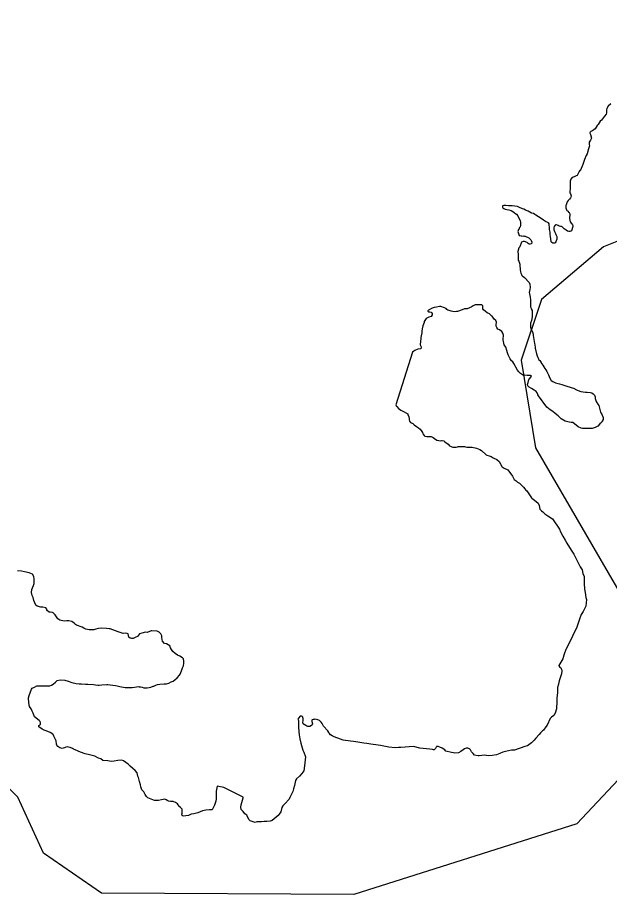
# Model space of a CAD drawing. Extents: x 347059 to 352153, y 6073752 to 6078601.
# Drawn here: x 350859.65 to 350870.32, y 6077290.08 to 6077305.88 of the extents above; entities that cross this region are included whole.
import ezdxf

# ---------------------------------------------------------------- set-up
doc = ezdxf.new("R2010")
doc.units = 0
doc.layers.add('Level 63', color=7, linetype='Continuous')

msp = doc.modelspace()

# ---------------------------------------------------------------- linework, layer by layer
at = {"layer": 'Level 63'}
for points in [[(350870.576, 6077292.247), (350869.737, 6077291.351), (350865.713, 6077290.079), (350861.169, 6077290.1), (350860.122, 6077290.822), (350859.657, 6077291.835), (350858.526, 6077292.976), (350854.955, 6077294.968), (350852.754, 6077296.652), (350851.646, 6077297.972), (350848.304, 6077300.708), (350843.333, 6077302.419), (350842.611, 6077302.827), (350841.071, 6077303.974), (350839.991, 6077305.882)], [(350870.35, 6077304.33), (350870.297, 6077304.286), (350870.278, 6077304.242), (350870.269, 6077304.216), (350870.272, 6077304.178), (350870.272, 6077304.165), (350870.264, 6077304.139), (350870.236, 6077304.104), (350870.177, 6077304.034), (350870.156, 6077304.017), (350870.12, 6077303.956), (350870.103, 6077303.939), (350870.099, 6077303.936), (350870.086, 6077303.908), (350870.066, 6077303.878), (350870.041, 6077303.856)], [(350870.041, 6077303.856), (350870.006, 6077303.836), (350869.987, 6077303.826), (350869.978, 6077303.817), (350869.972, 6077303.804), (350869.971, 6077303.798), (350869.976, 6077303.787), (350869.98, 6077303.776), (350869.997, 6077303.708), (350869.994, 6077303.695), (350869.983, 6077303.673), (350869.955, 6077303.635), (350869.957, 6077303.628), (350869.96, 6077303.593), (350869.961, 6077303.569), (350869.954, 6077303.533), (350869.947, 6077303.514), (350869.922, 6077303.427), (350869.902, 6077303.397), (350869.873, 6077303.321), (350869.87, 6077303.308), (350869.841, 6077303.235), (350869.804, 6077303.134), (350869.791, 6077303.123), (350869.778, 6077303.108), (350869.739, 6077303.034), (350869.721, 6077303.028), (350869.689, 6077303.01), (350869.652, 6077302.997), (350869.627, 6077302.971), (350869.612, 6077302.936), (350869.615, 6077302.929), (350869.613, 6077302.906), (350869.614, 6077302.892), (350869.615, 6077302.8), (350869.612, 6077302.784), (350869.607, 6077302.76), (350869.611, 6077302.743), (350869.611, 6077302.726), (350869.62, 6077302.704), (350869.633, 6077302.671), (350869.628, 6077302.645), (350869.623, 6077302.635), (350869.604, 6077302.612), (350869.578, 6077302.586), (350869.563, 6077302.559), (350869.541, 6077302.509), (350869.539, 6077302.495), (350869.537, 6077302.482), (350869.538, 6077302.472), (350869.537, 6077302.452), (350869.547, 6077302.419)], [(350872.56, 6077302.686), (350870.215, 6077301.75), (350869.096, 6077300.799), (350868.732, 6077299.707), (350868.99, 6077298.129), (350870.9, 6077294.844)], [(350869.375, 6077301.899), (350869.372, 6077301.886), (350869.363, 6077301.857), (350869.356, 6077301.838), (350869.346, 6077301.823), (350869.335, 6077301.818), (350869.303, 6077301.817), (350869.285, 6077301.827), (350869.274, 6077301.84), (350869.261, 6077301.942), (350869.252, 6077301.964), (350869.252, 6077302.014), (350869.245, 6077302.063), (350869.242, 6077302.081), (350869.238, 6077302.163), (350869.222, 6077302.184), (350869.172, 6077302.207), (350869.136, 6077302.231), (350869.091, 6077302.263), (350868.997, 6077302.319), (350868.976, 6077302.333), (350868.952, 6077302.348), (350868.916, 6077302.359), (350868.885, 6077302.375), (350868.855, 6077302.394), (350868.811, 6077302.413), (350868.777, 6077302.43), (350868.758, 6077302.437), (350868.689, 6077302.467), (350868.667, 6077302.475), (350868.618, 6077302.485), (350868.568, 6077302.491), (350868.533, 6077302.491), (350868.505, 6077302.489), (350868.453, 6077302.497), (350868.445, 6077302.495), (350868.421, 6077302.492), (350868.396, 6077302.487), (350868.393, 6077302.474), (350868.395, 6077302.467), (350868.399, 6077302.452), (350868.417, 6077302.442), (350868.445, 6077302.43), (350868.472, 6077302.424), (350868.51, 6077302.414), (350868.549, 6077302.403), (350868.584, 6077302.389), (350868.607, 6077302.371), (350868.619, 6077302.359), (350868.645, 6077302.337), (350868.67, 6077302.308)], [(350869.547, 6077302.419), (350869.555, 6077302.407), (350869.567, 6077302.399), (350869.576, 6077302.39), (350869.587, 6077302.377), (350869.594, 6077302.366), (350869.603, 6077302.357), (350869.607, 6077302.343), (350869.609, 6077302.322), (350869.604, 6077302.279), (350869.603, 6077302.259), (350869.612, 6077302.203), (350869.618, 6077302.195), (350869.631, 6077302.178), (350869.642, 6077302.166), (350869.655, 6077302.146), (350869.662, 6077302.132), (350869.664, 6077302.121), (350869.662, 6077302.114), (350869.637, 6077302.041), (350869.625, 6077302.03), (350869.611, 6077302.029), (350869.593, 6077302.026), (350869.566, 6077302.031), (350869.54, 6077302.05), (350869.522, 6077302.063), (350869.504, 6077302.077), (350869.469, 6077302.108), (350869.457, 6077302.114), (350869.441, 6077302.117), (350869.417, 6077302.121), (350869.396, 6077302.132), (350869.371, 6077302.144), (350869.358, 6077302.147), (350869.342, 6077302.14), (350869.324, 6077302.119), (350869.32, 6077302.093), (350869.323, 6077302.059), (350869.326, 6077302.044), (350869.333, 6077302.026), (350869.341, 6077302.014), (350869.344, 6077302), (350869.349, 6077301.989), (350869.357, 6077301.973), (350869.364, 6077301.959), (350869.373, 6077301.936), (350869.372, 6077301.933), (350869.374, 6077301.912), (350869.375, 6077301.899)], [(350868.67, 6077302.308), (350868.713, 6077302.218), (350868.722, 6077302.196), (350868.72, 6077302.172), (350868.72, 6077302.135), (350868.712, 6077302.113), (350868.703, 6077302.101), (350868.702, 6077302.098), (350868.688, 6077302.063), (350868.681, 6077302.061), (350868.674, 6077302.028), (350868.677, 6077302.011), (350868.687, 6077301.975), (350868.697, 6077301.956), (350868.732, 6077301.946), (350868.733, 6077301.949), (350868.746, 6077301.947), (350868.773, 6077301.945), (350868.784, 6077301.946), (350868.79, 6077301.945), (350868.797, 6077301.943), (350868.803, 6077301.942), (350868.825, 6077301.931), (350868.844, 6077301.924), (350868.869, 6077301.912), (350868.881, 6077301.903), (350868.906, 6077301.875), (350868.911, 6077301.867), (350868.924, 6077301.833), (350868.92, 6077301.811), (350868.915, 6077301.805), (350868.892, 6077301.796), (350868.876, 6077301.799), (350868.855, 6077301.813), (350868.838, 6077301.83), (350868.791, 6077301.849), (350868.767, 6077301.847), (350868.739, 6077301.832), (350868.705, 6077301.751), (350868.688, 6077301.73), (350868.672, 6077301.669), (350868.671, 6077301.649), (350868.676, 6077301.638), (350868.678, 6077301.583), (350868.68, 6077301.541), (350868.68, 6077301.511), (350868.687, 6077301.493), (350868.705, 6077301.435), (350868.71, 6077301.424), (350868.713, 6077301.334)], [(350868.713, 6077301.334), (350868.719, 6077301.299), (350868.724, 6077301.275), (350868.735, 6077301.249), (350868.746, 6077301.233), (350868.758, 6077301.224), (350868.77, 6077301.215), (350868.794, 6077301.2), (350868.874, 6077301.109), (350868.885, 6077301.077), (350868.893, 6077301.017), (350868.89, 6077300.984), (350868.878, 6077300.929), (350868.88, 6077300.905), (350868.888, 6077300.876), (350868.895, 6077300.844), (350868.899, 6077300.796), (350868.897, 6077300.708), (350868.9, 6077300.667), (350868.904, 6077300.655), (350868.913, 6077300.633), (350868.927, 6077300.603), (350868.929, 6077300.559), (350868.931, 6077300.507), (350868.932, 6077300.49), (350868.917, 6077300.422), (350868.898, 6077300.375), (350868.898, 6077300.347), (350868.9, 6077300.303), (350868.912, 6077300.263), (350868.925, 6077300.24), (350868.934, 6077300.218), (350868.946, 6077300.178), (350868.948, 6077300.158), (350868.947, 6077300.151), (350868.969, 6077300.008), (350868.978, 6077299.985), (350868.981, 6077299.937), (350868.986, 6077299.922), (350869.009, 6077299.822), (350869.013, 6077299.805), (350869.022, 6077299.783), (350869.033, 6077299.754), (350869.045, 6077299.731), (350869.052, 6077299.716), (350869.066, 6077299.7), (350869.085, 6077299.676), (350869.089, 6077299.665), (350869.106, 6077299.644), (350869.121, 6077299.618), (350869.142, 6077299.587), (350869.16, 6077299.559)], [(350868.402, 6077300.193), (350868.385, 6077300.227), (350868.343, 6077300.252), (350868.312, 6077300.268), (350868.293, 6077300.295), (350868.284, 6077300.318), (350868.284, 6077300.345), (350868.286, 6077300.392), (350868.275, 6077300.421), (350868.246, 6077300.447), (350868.22, 6077300.483), (350868.206, 6077300.499), (350868.197, 6077300.508), (350868.163, 6077300.541), (350868.119, 6077300.561), (350868.09, 6077300.587), (350868.052, 6077300.617), (350868.042, 6077300.633), (350868.038, 6077300.644), (350868.039, 6077300.688), (350868.021, 6077300.702), (350867.961, 6077300.703), (350867.903, 6077300.705), (350867.868, 6077300.688), (350867.83, 6077300.664), (350867.8, 6077300.653), (350867.759, 6077300.634), (350867.713, 6077300.63), (350867.67, 6077300.617), (350867.584, 6077300.583), (350867.567, 6077300.583), (350867.529, 6077300.581), (350867.472, 6077300.588), (350867.45, 6077300.596), (350867.431, 6077300.6), (350867.412, 6077300.61), (350867.393, 6077300.62), (350867.377, 6077300.637), (350867.349, 6077300.653), (350867.285, 6077300.675), (350867.258, 6077300.674), (350867.205, 6077300.664), (350867.162, 6077300.656), (350867.129, 6077300.645), (350867.063, 6077300.607), (350867.047, 6077300.596), (350867.05, 6077300.589), (350867.061, 6077300.58), (350867.088, 6077300.578), (350867.11, 6077300.57), (350867.126, 6077300.547), (350867.128, 6077300.523), (350867.109, 6077300.496), (350867.069, 6077300.484), (350867.019, 6077300.459), (350866.984, 6077300.405), (350866.981, 6077300.388), (350866.958, 6077300.325), (350866.946, 6077300.27), (350866.941, 6077300.23), (350866.939, 6077300.203), (350866.93, 6077300.144), (350866.924, 6077300.114), (350866.925, 6077300.101), (350866.91, 6077299.992), (350866.911, 6077299.985), (350866.931, 6077299.947), (350866.921, 6077299.915), (350866.872, 6077299.907), (350866.818, 6077299.88), (350866.798, 6077299.867), (350866.771, 6077299.851)], [(350869.633, 6077298.587), (350869.6, 6077298.59), (350869.57, 6077298.596), (350869.525, 6077298.608), (350869.455, 6077298.652), (350869.401, 6077298.704), (350869.346, 6077298.749), (350869.305, 6077298.784), (350869.256, 6077298.813), (350869.195, 6077298.863), (350869.042, 6077299.066), (350869.032, 6077299.085), (350869.033, 6077299.088), (350869.022, 6077299.118), (350869.002, 6077299.141), (350868.963, 6077299.166), (350868.915, 6077299.196), (350868.876, 6077299.224), (350868.85, 6077299.246), (350868.844, 6077299.268), (350868.855, 6077299.306), (350868.87, 6077299.361), (350868.874, 6077299.364), (350868.914, 6077299.41), (350868.916, 6077299.42), (350868.91, 6077299.424), (350868.908, 6077299.428), (350868.901, 6077299.429), (350868.871, 6077299.429), (350868.84, 6077299.431), (350868.8, 6077299.436), (350868.775, 6077299.434), (350868.757, 6077299.444), (350868.736, 6077299.455), (350868.721, 6077299.468), (350868.69, 6077299.498), (350868.668, 6077299.526), (350868.601, 6077299.645), (350868.579, 6077299.676), (350868.557, 6077299.698), (350868.533, 6077299.729), (350868.516, 6077299.767), (350868.5, 6077299.804), (350868.483, 6077299.837), (350868.471, 6077299.881), (350868.453, 6077299.941), (350868.424, 6077299.985), (350868.409, 6077300.076), (350868.408, 6077300.103), (350868.415, 6077300.14), (350868.416, 6077300.16), (350868.402, 6077300.193)], [(350866.771, 6077299.851), (350866.474, 6077298.902)], [(350869.16, 6077299.559), (350869.176, 6077299.532), (350869.193, 6077299.502), (350869.209, 6077299.479), (350869.225, 6077299.445), (350869.247, 6077299.383), (350869.272, 6077299.34), (350869.3, 6077299.324), (350869.325, 6077299.313), (350869.353, 6077299.301), (350869.425, 6077299.283), (350869.464, 6077299.272), (350869.485, 6077299.265), (350869.552, 6077299.238), (350869.691, 6077299.197), (350869.706, 6077299.188), (350869.739, 6077299.168), (350869.759, 6077299.164), (350869.809, 6077299.144), (350869.852, 6077299.135), (350869.889, 6077299.131), (350869.92, 6077299.132), (350869.98, 6077299.124), (350870.006, 6077299.119), (350870.03, 6077299.104), (350870.056, 6077299.079), (350870.063, 6077299.047), (350870.067, 6077299.018), (350870.077, 6077298.98), (350870.083, 6077298.961), (350870.111, 6077298.915), (350870.129, 6077298.888), (350870.164, 6077298.772), (350870.168, 6077298.761), (350870.187, 6077298.734), (350870.194, 6077298.719), (350870.208, 6077298.675), (350870.212, 6077298.64), (350870.191, 6077298.607), (350870.177, 6077298.586), (350870.151, 6077298.561), (350870.115, 6077298.517), (350870.065, 6077298.492), (350870.011, 6077298.476), (350870.001, 6077298.478), (350869.836, 6077298.476), (350869.813, 6077298.481), (350869.757, 6077298.505), (350869.66, 6077298.582), (350869.633, 6077298.587)], [(350866.474, 6077298.902), (350866.481, 6077298.887), (350866.492, 6077298.875), (350866.522, 6077298.839), (350866.54, 6077298.825), (350866.563, 6077298.807), (350866.598, 6077298.79), (350866.687, 6077298.742), (350866.691, 6077298.731), (350866.709, 6077298.686), (350866.714, 6077298.659), (350866.712, 6077298.632), (350866.717, 6077298.607), (350866.737, 6077298.586), (350866.776, 6077298.565), (350866.806, 6077298.542), (350866.848, 6077298.513), (350866.883, 6077298.486), (350866.91, 6077298.467), (350866.939, 6077298.425), (350866.952, 6077298.405), (350866.957, 6077298.38), (350866.985, 6077298.348), (350866.993, 6077298.339), (350867.033, 6077298.332), (350867.057, 6077298.333), (350867.088, 6077298.334), (350867.111, 6077298.333), (350867.148, 6077298.316), (350867.168, 6077298.295), (350867.21, 6077298.266), (350867.282, 6077298.252), (350867.304, 6077298.258), (350867.308, 6077298.26), (350867.338, 6077298.255), (350867.358, 6077298.237), (350867.418, 6077298.195), (350867.442, 6077298.166), (350867.467, 6077298.152), (350867.479, 6077298.145), (350867.498, 6077298.138), (350867.518, 6077298.138), (350867.546, 6077298.139), (350867.56, 6077298.14), (350867.582, 6077298.146), (350867.596, 6077298.15), (350867.634, 6077298.153), (350867.662, 6077298.154), (350867.689, 6077298.152), (350867.709, 6077298.152), (350867.729, 6077298.148), (350867.755, 6077298.143)], [(350867.755, 6077298.143), (350867.779, 6077298.141), (350867.81, 6077298.142), (350867.847, 6077298.138), (350867.925, 6077298.123), (350867.957, 6077298.11), (350867.988, 6077298.097), (350868.019, 6077298.081), (350868.102, 6077298.003), (350868.114, 6077297.995), (350868.156, 6077297.983), (350868.191, 6077297.969), (350868.227, 6077297.949), (350868.292, 6077297.915), (350868.333, 6077297.88), (350868.358, 6077297.838), (350868.363, 6077297.827), (350868.377, 6077297.797), (350868.389, 6077297.785), (350868.428, 6077297.76), (350868.494, 6077297.73), (350868.576, 6077297.619), (350868.581, 6077297.608), (350868.592, 6077297.582), (350868.608, 6077297.558), (350868.644, 6077297.531), (350868.666, 6077297.51), (350868.703, 6077297.489), (350868.746, 6077297.447), (350868.771, 6077297.421), (350868.796, 6077297.392), (350868.818, 6077297.365), (350868.833, 6077297.355), (350868.917, 6077297.229), (350868.924, 6077297.218), (350868.969, 6077297.185), (350869.036, 6077297.128), (350869.055, 6077297.09), (350869.066, 6077297.024), (350869.097, 6077296.994), (350869.123, 6077296.972), (350869.157, 6077296.938), (350869.214, 6077296.9), (350869.296, 6077296.85), (350869.422, 6077296.662), (350869.442, 6077296.614), (350869.485, 6077296.538), (350869.524, 6077296.462), (350869.555, 6077296.413), (350869.631, 6077296.285), (350869.681, 6077296.211), (350869.794, 6077295.981), (350869.831, 6077295.927), (350869.845, 6077295.863)], [(350859.963, 6077295.332), (350859.945, 6077295.379), (350859.935, 6077295.429), (350859.915, 6077295.466), (350859.903, 6077295.523), (350859.914, 6077295.578), (350859.926, 6077295.603), (350859.942, 6077295.647), (350859.954, 6077295.686), (350859.956, 6077295.75), (350859.955, 6077295.76), (350859.949, 6077295.812), (350859.923, 6077295.852), (350859.866, 6077295.873), (350859.778, 6077295.896), (350859.726, 6077295.907), (350859.653, 6077295.914)], [(350869.845, 6077295.863), (350869.868, 6077295.808), (350869.866, 6077295.768), (350869.869, 6077295.682), (350869.875, 6077295.582), (350869.884, 6077295.523), (350869.899, 6077295.428), (350869.909, 6077295.393), (350869.898, 6077295.276), (350869.874, 6077295.226), (350869.848, 6077295.18), (350869.813, 6077295.126), (350869.784, 6077295.04), (350869.731, 6077294.877), (350869.705, 6077294.835), (350869.608, 6077294.63), (350869.545, 6077294.507), (350869.538, 6077294.491), (350869.507, 6077294.409), (350869.501, 6077294.393), (350869.48, 6077294.326), (350869.411, 6077294.207), (350869.41, 6077294.2), (350869.426, 6077294.177), (350869.444, 6077294.163), (350869.459, 6077294.137), (350869.466, 6077294.108), (350869.459, 6077294.055), (350869.418, 6077293.927), (350869.403, 6077293.869), (350869.388, 6077293.811), (350869.386, 6077293.784), (350869.385, 6077293.714), (350869.376, 6077293.62), (350869.375, 6077293.566), (350869.376, 6077293.552), (350869.369, 6077293.438), (350869.366, 6077293.425), (350869.344, 6077293.348), (350869.321, 6077293.302), (350869.281, 6077293.273), (350869.252, 6077293.251), (350869.2, 6077293.128), (350869.176, 6077293.1), (350869.136, 6077293.039), (350869.118, 6077293.03), (350869.079, 6077292.99), (350869.056, 6077292.964), (350868.998, 6077292.893), (350868.963, 6077292.86)], [(350861.989, 6077294.802), (350861.959, 6077294.804), (350861.895, 6077294.79), (350861.855, 6077294.774), (350861.815, 6077294.731), (350861.788, 6077294.716), (350861.739, 6077294.692), (350861.711, 6077294.691), (350861.683, 6077294.7), (350861.659, 6077294.717), (350861.655, 6077294.749), (350861.647, 6077294.774), (350861.631, 6077294.784), (350861.605, 6077294.786), (350861.56, 6077294.784), (350861.467, 6077294.813), (350861.325, 6077294.865), (350861.305, 6077294.869), (350861.255, 6077294.875), (350861.171, 6077294.878), (350861.115, 6077294.872), (350861.068, 6077294.86), (350861.029, 6077294.851), (350861.004, 6077294.846), (350860.944, 6077294.851), (350860.888, 6077294.862), (350860.851, 6077294.88), (350860.82, 6077294.896), (350860.718, 6077294.933), (350860.701, 6077294.946), (350860.672, 6077294.969), (350860.63, 6077294.997), (350860.581, 6077295.01), (350860.541, 6077295.012), (350860.492, 6077295.004), (350860.418, 6077295.025), (350860.381, 6077295.046), (350860.354, 6077295.082), (350860.334, 6077295.117), (350860.298, 6077295.157), (350860.285, 6077295.16), (350860.245, 6077295.165), (350860.226, 6077295.169), (350860.193, 6077295.192), (350860.185, 6077295.207), (350860.182, 6077295.221), (350860.162, 6077295.242), (350860.108, 6077295.256), (350860.074, 6077295.259), (350860.009, 6077295.275), (350859.985, 6077295.29), (350859.963, 6077295.332)], [(350861.841, 6077293.825), (350861.847, 6077293.823), (350861.87, 6077293.819), (350861.899, 6077293.813), (350861.928, 6077293.804), (350861.972, 6077293.803), (350861.989, 6077293.802), (350862.028, 6077293.808), (350862.057, 6077293.816), (350862.097, 6077293.832), (350862.112, 6077293.836), (350862.146, 6077293.853), (350862.175, 6077293.861), (350862.217, 6077293.869), (350862.297, 6077293.877), (350862.338, 6077293.876), (350862.382, 6077293.888), (350862.423, 6077293.91), (350862.461, 6077293.926), (350862.489, 6077293.948), (350862.531, 6077293.984), (350862.572, 6077294.033), (350862.585, 6077294.051), (350862.598, 6077294.082), (350862.607, 6077294.108), (350862.629, 6077294.165), (350862.644, 6077294.202), (350862.652, 6077294.245), (350862.649, 6077294.282), (350862.645, 6077294.324), (350862.629, 6077294.345), (350862.579, 6077294.371), (350862.54, 6077294.392), (350862.498, 6077294.424), (350862.454, 6077294.456), (350862.43, 6077294.492), (350862.41, 6077294.523), (350862.397, 6077294.562), (350862.339, 6077294.594), (350862.306, 6077294.6), (350862.268, 6077294.646), (350862.259, 6077294.671), (350862.256, 6077294.719), (350862.256, 6077294.739), (350862.236, 6077294.774), (350862.208, 6077294.806), (350862.171, 6077294.824), (350862.074, 6077294.829), (350862.063, 6077294.828), (350861.989, 6077294.802)], [(350860.06, 6077293.196), (350860.043, 6077293.213), (350860.019, 6077293.231), (350859.985, 6077293.265), (350859.958, 6077293.283), (350859.934, 6077293.346), (350859.918, 6077293.383), (350859.902, 6077293.423), (350859.867, 6077293.467), (350859.856, 6077293.531), (350859.85, 6077293.62), (350859.863, 6077293.665), (350859.906, 6077293.778), (350859.92, 6077293.795), (350859.961, 6077293.815), (350860.004, 6077293.837), (350860.046, 6077293.842), (350860.114, 6077293.842), (350860.191, 6077293.837), (350860.236, 6077293.838), (350860.268, 6077293.849), (350860.296, 6077293.867), (350860.341, 6077293.903), (350860.368, 6077293.935), (350860.421, 6077293.948), (350860.509, 6077293.944), (350860.525, 6077293.937), (350860.55, 6077293.929), (350860.569, 6077293.922), (350860.634, 6077293.902), (350860.712, 6077293.884), (350860.764, 6077293.877), (350860.805, 6077293.876), (350860.879, 6077293.871), (350860.92, 6077293.87), (350861.024, 6077293.863), (350861.06, 6077293.856), (350861.103, 6077293.851), (350861.124, 6077293.854), (350861.176, 6077293.857), (350861.262, 6077293.861), (350861.283, 6077293.863), (350861.323, 6077293.858), (350861.418, 6077293.843), (350861.451, 6077293.837), (350861.5, 6077293.827), (350861.53, 6077293.822), (350861.563, 6077293.815), (350861.596, 6077293.812), (350861.613, 6077293.812), (350861.664, 6077293.812), (350861.718, 6077293.811), (350861.841, 6077293.825)], [(350861.855, 6077292.113), (350861.836, 6077292.19), (350861.82, 6077292.213), (350861.808, 6077292.273), (350861.776, 6077292.316), (350861.735, 6077292.348), (350861.682, 6077292.389), (350861.646, 6077292.427), (350861.567, 6077292.49), (350861.531, 6077292.497), (350861.462, 6077292.493), (350861.397, 6077292.479), (350861.342, 6077292.473), (350861.284, 6077292.488), (350861.19, 6077292.496), (350861.158, 6077292.522), (350861.113, 6077292.538), (350861.045, 6077292.569), (350860.949, 6077292.598), (350860.871, 6077292.616), (350860.791, 6077292.645), (350860.691, 6077292.685), (350860.662, 6077292.698), (350860.642, 6077292.712), (350860.604, 6077292.73), (350860.575, 6077292.735), (350860.548, 6077292.741), (350860.524, 6077292.736), (350860.498, 6077292.723), (350860.478, 6077292.714), (350860.461, 6077292.711), (350860.418, 6077292.719), (350860.382, 6077292.743), (350860.36, 6077292.768), (350860.357, 6077292.785), (350860.353, 6077292.85), (350860.345, 6077292.862), (350860.333, 6077292.885), (350860.309, 6077292.933), (350860.294, 6077292.96), (350860.28, 6077292.973), (350860.271, 6077292.982), (350860.241, 6077292.998), (350860.172, 6077293.028), (350860.136, 6077293.038), (350860.096, 6077293.06), (350860.04, 6077293.098), (350860.037, 6077293.122), (350860.055, 6077293.139), (350860.068, 6077293.15), (350860.066, 6077293.175), (350860.06, 6077293.196)], [(350864.704, 6077293.239), (350864.718, 6077293.215), (350864.718, 6077293.178), (350864.719, 6077293.134), (350864.718, 6077293.117), (350864.723, 6077292.99), (350864.728, 6077292.979), (350864.733, 6077292.955), (350864.745, 6077292.881), (350864.763, 6077292.803), (350864.799, 6077292.68), (350864.816, 6077292.644), (350864.843, 6077292.56), (350864.835, 6077292.454), (350864.82, 6077292.348), (350864.812, 6077292.309), (350864.781, 6077292.257), (350864.734, 6077292.209), (350864.683, 6077292.165), (350864.667, 6077292.134), (350864.649, 6077292.046), (350864.629, 6077291.982), (350864.619, 6077291.937), (350864.589, 6077291.875), (350864.563, 6077291.826), (350864.55, 6077291.798), (350864.474, 6077291.711), (350864.433, 6077291.678), (350864.42, 6077291.644), (350864.398, 6077291.571), (350864.371, 6077291.524), (350864.35, 6077291.505), (350864.246, 6077291.414), (350864.205, 6077291.398), (350864.146, 6077291.392), (350864.102, 6077291.395), (350864.051, 6077291.391), (350863.999, 6077291.391), (350863.969, 6077291.39), (350863.939, 6077291.379), (350863.903, 6077291.386), (350863.848, 6077291.404), (350863.826, 6077291.428), (350863.788, 6077291.507), (350863.753, 6077291.534), (350863.72, 6077291.575), (350863.683, 6077291.612), (350863.677, 6077291.651), (350863.686, 6077291.693)], [(350866.521, 6077292.725), (350866.463, 6077292.723), (350866.346, 6077292.733), (350866.195, 6077292.763), (350866.115, 6077292.775), (350866.065, 6077292.781), (350866.02, 6077292.79), (350865.949, 6077292.797), (350865.897, 6077292.808), (350865.86, 6077292.811), (350865.751, 6077292.829), (350865.711, 6077292.834), (350865.655, 6077292.841), (350865.522, 6077292.857), (350865.477, 6077292.876), (350865.361, 6077292.923), (350865.327, 6077292.94), (350865.297, 6077292.959), (350865.272, 6077292.988), (350865.264, 6077293), (350865.246, 6077293.03), (350865.167, 6077293.11), (350865.147, 6077293.159), (350865.128, 6077293.185), (350865.114, 6077293.199), (350865.096, 6077293.212), (350865.065, 6077293.228), (350865.04, 6077293.233), (350865.006, 6077293.236), (350864.999, 6077293.235), (350864.985, 6077293.234), (350864.963, 6077293.225), (350864.961, 6077293.218), (350864.96, 6077293.212), (350864.959, 6077293.206), (350864.96, 6077293.195), (350864.963, 6077293.181), (350864.963, 6077293.177), (350864.966, 6077293.173), (350864.969, 6077293.156), (350864.968, 6077293.152), (350864.965, 6077293.136), (350864.952, 6077293.122), (350864.924, 6077293.104), (350864.9, 6077293.105), (350864.884, 6077293.108), (350864.871, 6077293.111), (350864.835, 6077293.134), (350864.825, 6077293.137), (350864.802, 6077293.155), (350864.794, 6077293.167), (350864.796, 6077293.18), (350864.803, 6077293.212), (350864.805, 6077293.222), (350864.804, 6077293.232), (350864.804, 6077293.253), (350864.798, 6077293.271), (350864.799, 6077293.277), (350864.793, 6077293.282), (350864.791, 6077293.289), (350864.772, 6077293.293), (350864.751, 6077293.294), (350864.743, 6077293.285), (350864.704, 6077293.239)], [(350868.963, 6077292.86), (350868.919, 6077292.81), (350868.846, 6077292.757), (350868.8, 6077292.746), (350868.611, 6077292.678), (350868.557, 6077292.678), (350868.504, 6077292.669), (350868.45, 6077292.655), (350868.4, 6077292.645), (350868.35, 6077292.617), (350868.29, 6077292.595), (350868.206, 6077292.584), (350868.14, 6077292.58), (350868.07, 6077292.588), (350867.976, 6077292.579), (350867.956, 6077292.579), (350867.89, 6077292.592), (350867.865, 6077292.618), (350867.838, 6077292.65), (350867.817, 6077292.684), (350867.803, 6077292.701), (350867.782, 6077292.712), (350867.769, 6077292.715), (350867.738, 6077292.713), (350867.709, 6077292.706), (350867.684, 6077292.687), (350867.647, 6077292.653), (350867.604, 6077292.631), (350867.539, 6077292.627), (350867.512, 6077292.629), (350867.476, 6077292.636), (350867.376, 6077292.663), (350867.369, 6077292.667), (350867.353, 6077292.684), (350867.308, 6077292.717), (350867.268, 6077292.735), (350867.236, 6077292.748), (350867.219, 6077292.748), (350867.208, 6077292.743), (350867.204, 6077292.741), (350867.202, 6077292.731), (350867.196, 6077292.722), (350867.186, 6077292.707), (350867.165, 6077292.687), (350867.152, 6077292.686), (350867.135, 6077292.69), (350867.088, 6077292.695), (350867.028, 6077292.701), (350866.908, 6077292.714), (350866.791, 6077292.743), (350866.563, 6077292.728), (350866.521, 6077292.725)], [(350863.686, 6077291.693), (350863.707, 6077291.777), (350863.719, 6077291.819), (350863.721, 6077291.832), (350863.373, 6077292.005), (350863.252, 6077292.034), (350863.233, 6077291.942), (350863.233, 6077291.908), (350863.234, 6077291.846), (350863.235, 6077291.802), (350863.229, 6077291.759), (350863.204, 6077291.687), (350863.163, 6077291.603), (350863.115, 6077291.602), (350863.05, 6077291.598), (350862.986, 6077291.587), (350862.901, 6077291.553), (350862.832, 6077291.533), (350862.783, 6077291.526), (350862.734, 6077291.501), (350862.642, 6077291.489), (350862.622, 6077291.503), (350862.616, 6077291.525), (350862.62, 6077291.547), (350862.624, 6077291.614), (350862.593, 6077291.648), (350862.569, 6077291.665), (350862.567, 6077291.67), (350862.551, 6077291.693), (350862.535, 6077291.713), (350862.502, 6077291.737), (350862.474, 6077291.749), (350862.462, 6077291.755), (350862.441, 6077291.755), (350862.411, 6077291.754), (350862.378, 6077291.758), (350862.361, 6077291.764), (350862.332, 6077291.787), (350862.31, 6077291.798), (350862.246, 6077291.783), (350862.192, 6077291.77), (350862.124, 6077291.77), (350862.002, 6077291.821), (350861.979, 6077291.843), (350861.953, 6077291.882), (350861.932, 6077291.93), (350861.894, 6077291.964), (350861.879, 6077292.018), (350861.869, 6077292.054), (350861.855, 6077292.113)]]:
    msp.add_lwpolyline(points, dxfattribs=at)

doc.saveas('drawing.dxf')
